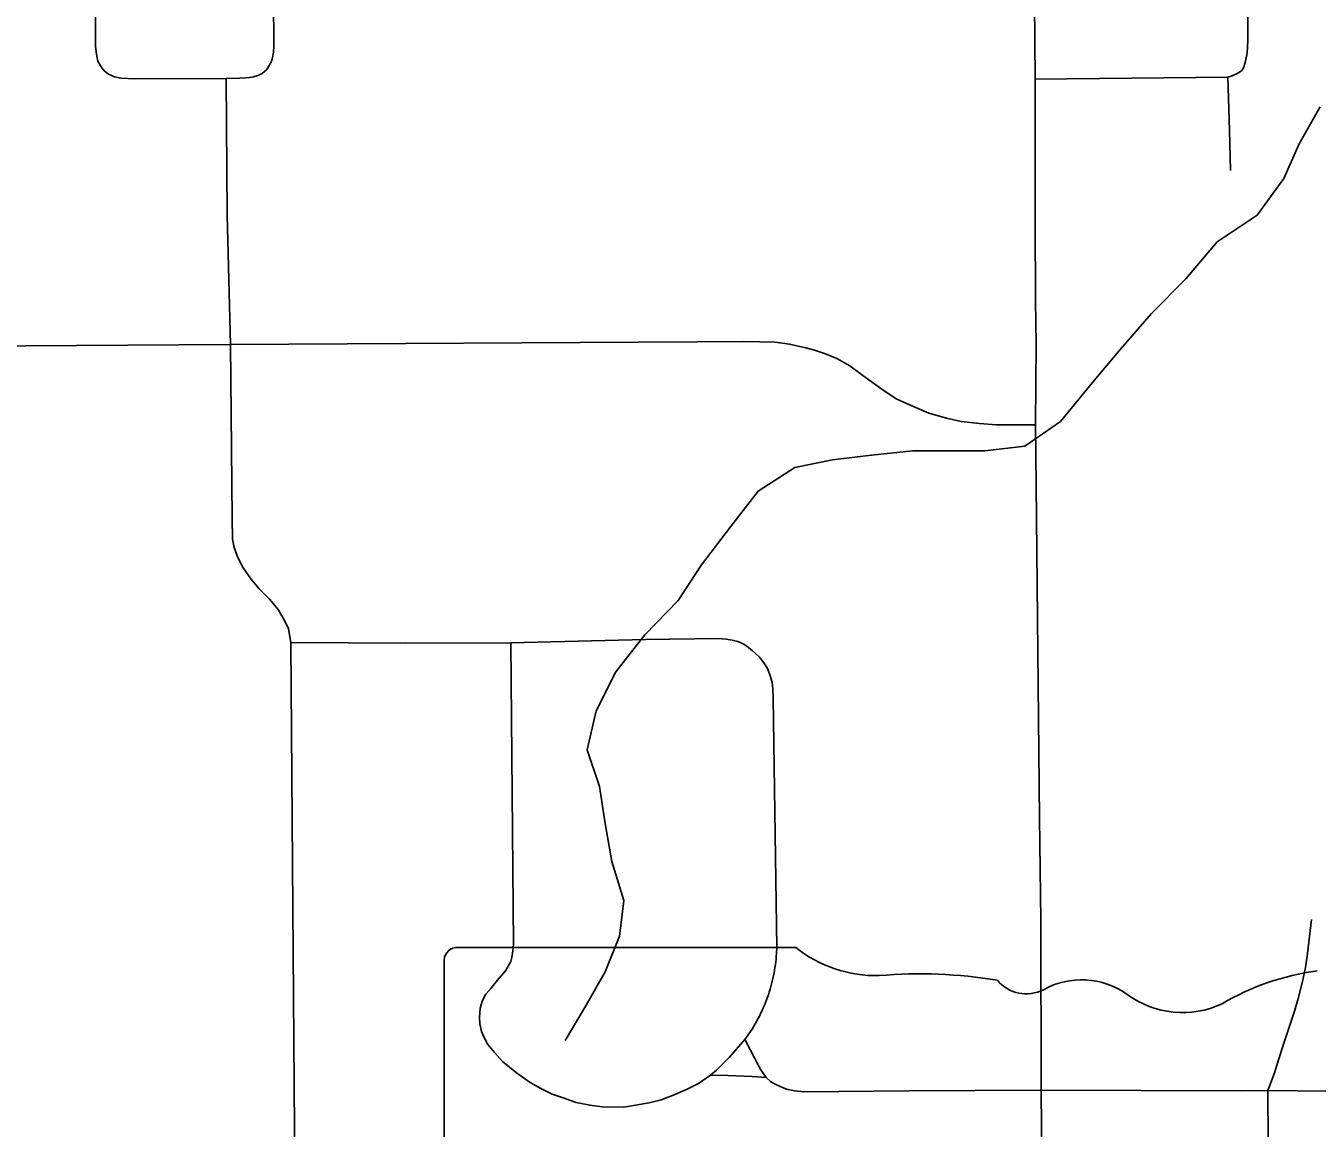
# Model space of a CAD drawing. Extents: x 0 to 34, y 0 to 22.
# Drawn here: x 4.5034 to 4.7233, y 15.2231 to 15.4107 of the extents above; entities that cross this region are included whole.
import ezdxf

# ---------------------------------------------------------------- set-up
doc = ezdxf.new("R2010")
doc.units = 0
for name, color, linetype in [('GM_X_City_Street', 7, 'Continuous'), ('GM_X_Minor_River', 7, 'Continuous'), ('GM_X_State_Route', 7, 'Continuous'), ('GM_X_State_Shield', 7, 'Continuous')]:
    doc.layers.add(name, color=color, linetype=linetype)

msp = doc.modelspace()

# ---------------------------------------------------------------- linework, layer by layer
at = {"layer": 'GM_X_City_Street'}
for points in [[(4.71069977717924, 15.40356092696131), (4.711032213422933, 15.404480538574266), (4.7113180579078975, 15.4057730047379), (4.711420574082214, 15.406903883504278), (4.711473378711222, 15.40850080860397), (4.711367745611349, 15.454460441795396), (4.711237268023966, 15.558173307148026)], [(4.515191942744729, 15.441032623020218), (4.5152509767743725, 15.407292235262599), (4.515375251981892, 15.405881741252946), (4.515620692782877, 15.404716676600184), (4.516170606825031, 15.403734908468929), (4.516723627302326, 15.40306071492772), (4.517459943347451, 15.402507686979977), (4.518441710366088, 15.402078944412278), (4.519544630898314, 15.401833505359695), (4.5218778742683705, 15.401712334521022), (4.537458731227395, 15.401771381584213), (4.539791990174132, 15.40184282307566), (4.540689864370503, 15.401898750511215), (4.541444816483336, 15.401957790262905), (4.542125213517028, 15.402060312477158), (4.5426720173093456, 15.402203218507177), (4.543240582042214, 15.402436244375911), (4.543591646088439, 15.402631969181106), (4.543992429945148, 15.402939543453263), (4.544318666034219, 15.403262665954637), (4.5445547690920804, 15.403570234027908), (4.54475672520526, 15.403859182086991), (4.544999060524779, 15.404284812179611), (4.545188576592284, 15.404716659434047), (4.545322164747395, 15.405129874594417), (4.545434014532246, 15.405577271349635), (4.545502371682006, 15.405937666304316), (4.545555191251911, 15.406310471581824), (4.545608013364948, 15.407233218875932), (4.545371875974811, 15.440787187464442)], [(4.675256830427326, 15.40166573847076), (4.70807449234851, 15.40201682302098), (4.708795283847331, 15.402224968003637), (4.709413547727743, 15.402479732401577), (4.710031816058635, 15.402840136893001), (4.710441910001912, 15.40314771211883), (4.71069977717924, 15.40356092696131)], [(4.549426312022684, 15.185267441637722), (4.548491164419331, 15.305760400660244), (4.548071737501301, 15.30808121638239), (4.547437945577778, 15.309485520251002), (4.546313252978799, 15.311383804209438), (4.544837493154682, 15.313142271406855), (4.543079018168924, 15.314897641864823), (4.54167473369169, 15.316584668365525), (4.540270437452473, 15.318622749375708), (4.539357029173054, 15.320521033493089), (4.538863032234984, 15.321925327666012), (4.538583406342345, 15.323332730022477), (4.538511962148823, 15.326914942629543), (4.5382323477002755, 15.356504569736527), (4.537670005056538, 15.378501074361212), (4.537458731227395, 15.401771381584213)], [(4.7084876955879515, 15.386112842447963), (4.708332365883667, 15.392957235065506), (4.70807449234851, 15.40201682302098)], [(4.477008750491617, 15.356078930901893), (4.5382323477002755, 15.356504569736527), (4.617646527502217, 15.356927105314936), (4.625534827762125, 15.35702031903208), (4.628362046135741, 15.356967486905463), (4.630981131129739, 15.35686185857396), (4.633388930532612, 15.356548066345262), (4.636216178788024, 15.355920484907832), (4.637682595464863, 15.355501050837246), (4.639512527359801, 15.354873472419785), (4.641451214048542, 15.354087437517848), (4.643703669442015, 15.352829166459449), (4.645900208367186, 15.35120740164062), (4.649513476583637, 15.348591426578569), (4.651713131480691, 15.34717781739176), (4.654226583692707, 15.346025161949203), (4.657156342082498, 15.34481970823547), (4.660142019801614, 15.343931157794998), (4.662655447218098, 15.343406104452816), (4.665787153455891, 15.343030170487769), (4.668682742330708, 15.342806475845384), (4.675291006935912, 15.34280648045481)], [(4.625826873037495, 15.238155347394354), (4.627044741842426, 15.239951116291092), (4.6281228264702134, 15.24185250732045), (4.62834030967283, 15.24227814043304), (4.628551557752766, 15.242706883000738), (4.628753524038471, 15.243141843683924), (4.628949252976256, 15.24357680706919), (4.629138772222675, 15.244017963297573), (4.629318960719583, 15.244462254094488), (4.62948984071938, 15.244906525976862), (4.629654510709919, 15.245357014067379), (4.629812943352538, 15.245807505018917), (4.629962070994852, 15.246264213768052), (4.630101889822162, 15.246720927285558), (4.630235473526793, 15.247180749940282), (4.630359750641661, 15.247643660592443), (4.630474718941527, 15.24810657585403), (4.63058345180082, 15.2485726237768), (4.6306859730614, 15.24904175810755), (4.630776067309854, 15.24951087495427), (4.630859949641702, 15.249983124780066), (4.630937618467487, 15.25045535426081), (4.6310059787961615, 15.250927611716), (4.631065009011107, 15.251402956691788), (4.6311147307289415, 15.25187830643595), (4.631158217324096, 15.252356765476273), (4.631192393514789, 15.252832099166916), (4.63123587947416, 15.25375794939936), (4.630648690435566, 15.296275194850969), (4.630567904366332, 15.297819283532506), (4.630437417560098, 15.299015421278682), (4.630120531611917, 15.300077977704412), (4.62973528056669, 15.301193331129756), (4.629244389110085, 15.30196692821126), (4.628750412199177, 15.302669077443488), (4.6281880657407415, 15.303371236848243), (4.627134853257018, 15.304356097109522), (4.626149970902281, 15.30512970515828), (4.625519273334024, 15.30555224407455), (4.624605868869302, 15.305903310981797), (4.623621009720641, 15.306182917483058), (4.6226361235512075, 15.306322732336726), (4.62137164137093, 15.306465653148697), (4.608863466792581, 15.306254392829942), (4.585950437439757, 15.305692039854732), (4.568030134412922, 15.30562058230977), (4.548491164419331, 15.305760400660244)], [(4.625826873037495, 15.238155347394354), (4.623167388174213, 15.235169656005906), (4.620955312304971, 15.232935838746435), (4.619945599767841, 15.232118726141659), (4.617891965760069, 15.230711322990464), (4.616002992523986, 15.229735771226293), (4.613477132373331, 15.228645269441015), (4.611563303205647, 15.227893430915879), (4.609534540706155, 15.227371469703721), (4.605194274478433, 15.22665690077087), (4.60148159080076, 15.226725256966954), (4.599387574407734, 15.226995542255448), (4.597091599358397, 15.227467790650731), (4.5948453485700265, 15.22822895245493), (4.592971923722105, 15.228887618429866), (4.5909462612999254, 15.229900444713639), (4.589054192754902, 15.23098161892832), (4.586891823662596, 15.232531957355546), (4.584530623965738, 15.234424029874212), (4.583179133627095, 15.235977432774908), (4.5820296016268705, 15.23732892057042), (4.581355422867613, 15.238612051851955), (4.580951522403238, 15.239556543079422), (4.580681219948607, 15.240839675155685), (4.58061287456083, 15.241920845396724), (4.580746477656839, 15.243474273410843), (4.5810851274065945, 15.244689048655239), (4.581694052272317, 15.24590693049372), (4.582539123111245, 15.246888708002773), (4.583651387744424, 15.24820289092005), (4.585071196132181, 15.249889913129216), (4.585947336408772, 15.251443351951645), (4.58613686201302, 15.252142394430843), (4.58628598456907, 15.253267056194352), (4.58641026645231, 15.254416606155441), (4.585950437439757, 15.305692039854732)], [(4.714881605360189, 15.22949344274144), (4.7154377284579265, 15.230990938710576), (4.716077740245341, 15.232671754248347), (4.716407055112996, 15.233827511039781), (4.717646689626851, 15.23774834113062), (4.719380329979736, 15.243029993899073), (4.720007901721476, 15.245179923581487), (4.720781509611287, 15.248025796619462), (4.721306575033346, 15.250430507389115), (4.721648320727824, 15.25281346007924), (4.722310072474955, 15.258592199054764)], [(4.625826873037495, 15.238155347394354), (4.626783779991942, 15.236340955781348), (4.627507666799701, 15.234964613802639), (4.6279519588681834, 15.23405741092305), (4.6285515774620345, 15.232994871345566), (4.629433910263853, 15.231730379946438), (4.630173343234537, 15.231022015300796), (4.630754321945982, 15.23067404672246), (4.6316832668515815, 15.230211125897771), (4.632898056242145, 15.229748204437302), (4.634233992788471, 15.229456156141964), (4.635855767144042, 15.229285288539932), (4.653713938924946, 15.229456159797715), (4.676247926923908, 15.229549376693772)], [(4.619945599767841, 15.232118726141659), (4.622909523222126, 15.23206593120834), (4.627044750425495, 15.231882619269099), (4.629433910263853, 15.231730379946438)], [(4.676247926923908, 15.229549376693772), (4.7102586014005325, 15.229453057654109), (4.714881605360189, 15.22949344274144), (4.7250192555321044, 15.229366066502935)], [(4.707300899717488, 15.135595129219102), (4.7072449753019, 15.15171967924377), (4.7073537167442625, 15.15336942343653), (4.707521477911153, 15.155022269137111), (4.707850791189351, 15.157001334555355), (4.714452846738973, 15.182977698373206), (4.714673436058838, 15.184406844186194), (4.714729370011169, 15.185727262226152), (4.715055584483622, 15.20358231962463), (4.714881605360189, 15.22949344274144)]]:
    msp.add_lwpolyline(points, dxfattribs=at)
at = {"layer": 'GM_X_Minor_River'}
msp.add_lwpolyline([(4.595180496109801, 15.237981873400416), (4.59880076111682, 15.244018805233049), (4.60201477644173, 15.249716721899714), (4.604470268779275, 15.255791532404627), (4.605222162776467, 15.261866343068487), (4.603134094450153, 15.26850649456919), (4.601992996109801, 15.274958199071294), (4.601040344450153, 15.281220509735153), (4.598953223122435, 15.287482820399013), (4.600461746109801, 15.294125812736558), (4.60386326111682, 15.30077164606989), (4.608779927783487, 15.307039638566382), (4.614454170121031, 15.31292789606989), (4.618424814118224, 15.319005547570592), (4.62334148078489, 15.32546293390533), (4.628069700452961, 15.331541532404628), (4.634312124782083, 15.335532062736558), (4.6407486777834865, 15.336866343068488), (4.647373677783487, 15.337632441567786), (4.654377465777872, 15.338398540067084), (4.666682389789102, 15.33840895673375), (4.673496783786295, 15.339175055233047), (4.679551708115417, 15.34335592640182), (4.685035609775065, 15.350003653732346), (4.689763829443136, 15.355701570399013), (4.6950592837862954, 15.361780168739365), (4.700922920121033, 15.36766842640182), (4.706218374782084, 15.373936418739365), (4.713028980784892, 15.378497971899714), (4.71756780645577, 15.384765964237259), (4.720212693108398, 15.390651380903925), (4.723804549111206, 15.39691842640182)], dxfattribs=at)
at = {"layer": 'GM_X_State_Route'}
for points in [[(4.675240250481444, 15.37735815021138), (4.675219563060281, 15.382828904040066), (4.675256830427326, 15.40166573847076), (4.674803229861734, 15.454283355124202), (4.674744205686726, 15.473542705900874), (4.6745267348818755, 15.537854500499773), (4.6741632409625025, 15.557862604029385)], [(4.676683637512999, 15.125703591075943), (4.676648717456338, 15.135209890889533), (4.676574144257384, 15.192515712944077), (4.676539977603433, 15.196647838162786), (4.676459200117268, 15.206319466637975), (4.676372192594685, 15.216655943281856), (4.676247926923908, 15.229549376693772), (4.676182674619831, 15.258486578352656), (4.676011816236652, 15.27583831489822), (4.675794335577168, 15.292795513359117), (4.675437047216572, 15.33260358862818), (4.675291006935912, 15.34280648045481), (4.6754370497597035, 15.356672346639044), (4.675291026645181, 15.363929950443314), (4.675240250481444, 15.37735815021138)]]:
    msp.add_lwpolyline(points, dxfattribs=at)
at = {"layer": 'GM_X_State_Shield'}
for p, q in [((4.634465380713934, 15.253844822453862), (4.576553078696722, 15.253844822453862)), ((4.574606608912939, 15.251262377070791), (4.574606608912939, 15.10117219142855))]:
    msp.add_line(p, q, dxfattribs=at)
for centre, radius, start, end in [((4.576871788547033, 15.251581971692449), 0.0022909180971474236, 98.1301027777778, 188.13010277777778), ((4.64825715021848, 15.271268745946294), 0.02222066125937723, 231.61950555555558, 271.11188333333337), ((4.655624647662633, 15.169582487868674), 0.07977191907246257, 80.48669166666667, 94.98826944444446), ((4.72866427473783, 15.20800273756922), 0.04219079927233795, 97.34618055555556, 120.7688527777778), ((4.6737347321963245, 15.252360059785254), 0.006410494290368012, 219.79206111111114, 297.1023694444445), ((4.68314546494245, 15.235012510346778), 0.013327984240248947, 54.466683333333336, 119.14113055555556), ((4.700348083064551, 15.25880611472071), 0.01603338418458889, 233.85620555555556, 294.82819166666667)]:
    msp.add_arc(centre, radius, start, end, dxfattribs=at)

doc.saveas('drawing.dxf')
